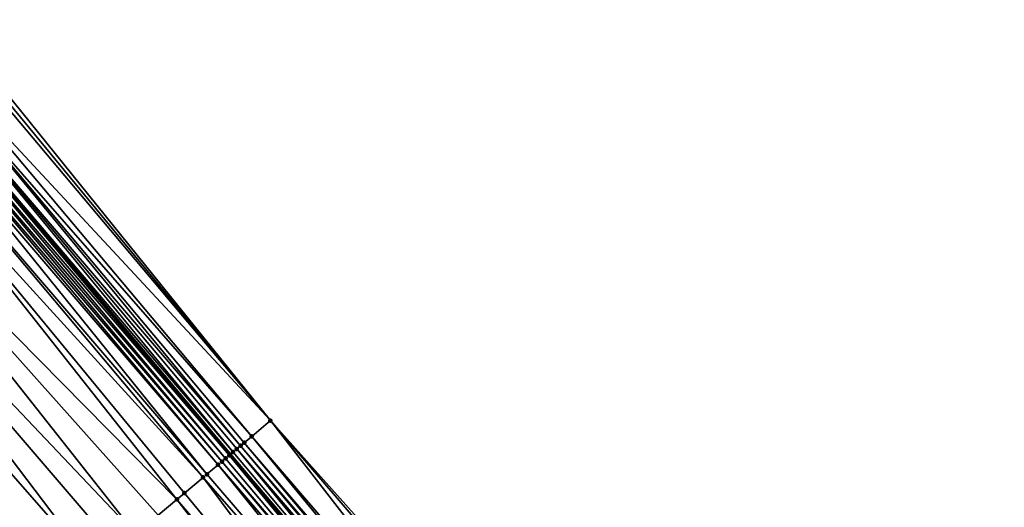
# Model space of a CAD drawing. Header units: feet. Extents: x 2004186 to 2014793, y 836912 to 864902.
# Tile 432 of 656: x 2008444 to 2008484, y 850759 to 850779. Entities that reach past the tile are written whole.
import ezdxf

# ---------------------------------------------------------------- set-up
doc = ezdxf.new("R2010")
doc.units = ezdxf.units.FT
doc.header["$LTSCALE"] = 100
doc.header["$MEASUREMENT"] = 0
for name, color, linetype, lineweight in [('EP_Travel Lane', 5, 'Continuous', 40), ('Road Shots', 4, 'Continuous', 200), ('Road X-Section', 30, 'Continuous', 13)]:
    doc.layers.add(name, color=color, linetype=linetype, lineweight=lineweight)
doc.layers.add('I-77 SB_MM21-27-Surface-Border', color=7, linetype='Continuous')
doc.layers.add('I-77 SB_MM21-27-Surface-TIN', color=7, linetype='Continuous')

msp = doc.modelspace()

# ---------------------------------------------------------------- linework, layer by layer
at = {"layer": 'EP_Travel Lane'}
msp.add_polyline3d([(2008568.118986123, 850623.7348410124, 429.1415845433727), (2008555.294258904, 850639.0818062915, 429.2037118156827), (2008542.469565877, 850654.4287306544, 429.2802921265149), (2008529.644889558, 850669.7756350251, 429.3639603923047), (2008516.753164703, 850685.055972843, 429.4279458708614), (2008503.828511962, 850700.3188224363, 429.4788442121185), (2008490.903844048, 850715.5816899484, 429.521387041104), (2008477.979187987, 850730.8445434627, 429.5704677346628), (2008473.453673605, 850736.190181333, 429.6158639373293), (2008465.086452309, 850746.137184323, 429.6567530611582), (2008452.212257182, 850761.4421049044, 429.7890533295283), (2008439.338012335, 850776.7470845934, 429.9015723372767), (2008426.463593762, 850792.0522708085, 429.9449646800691), (2008413.589155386, 850807.3574805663, 429.9805271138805), (2008400.714743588, 850822.6626587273, 430.0266444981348), (2008387.84048668, 850837.9676527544, 430.1343618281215), (2008374.966166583, 850853.2727219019, 430.2169492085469), (2008362.094942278, 850868.5743396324, 430.3061332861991), (2008349.220727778, 850883.879586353, 430.3722083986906), (2008336.346591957, 850899.1847395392, 430.4671783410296), (2008323.472519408, 850914.4898175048, 430.5854128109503), (2008310.598384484, 850929.7949696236, 430.6807183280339)], dxfattribs=at)
at = {"layer": 'I-77 SB_MM21-27-Surface-Border', "color": 3, "linetype": 'ByBlock', "lineweight": -2}
msp.add_polyline3d([(2008313.265456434, 850932.0397088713, 430.4462198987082), (2008325.680614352, 850916.3481111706, 430.4180374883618), (2008337.942627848, 850900.5278790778, 430.3563393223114), (2008351.581735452, 850885.8667898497, 430.1532137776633), (2008364.149939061, 850870.3039439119, 430.1222538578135), (2008377.327920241, 850855.2619752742, 430.015648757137), (2008389.749330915, 850839.5753036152, 429.9965065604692), (2008402.629557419, 850824.2752688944, 429.9017488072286), (2008415.509854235, 850808.9751506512, 429.8349345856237), (2008428.84914825, 850794.0614539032, 429.7645857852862), (2008441.270611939, 850778.3747192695, 429.7665534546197), (2008453.844923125, 850762.8169718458, 429.7070570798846), (2008467.183865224, 850747.9036931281, 429.4968168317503), (2008475.55493039, 850737.959955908, 429.4500846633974), (2008479.759126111, 850732.3428559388, 429.4488684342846), (2008491.259615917, 850715.881105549, 429.5149833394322), (2008505.667329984, 850701.8664038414, 429.4340807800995), (2008516.843473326, 850685.1319749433, 429.4266296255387), (2008530.043520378, 850670.1115403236, 429.3620999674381), (2008542.884883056, 850654.7786933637, 429.2790402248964), (2008555.722484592, 850639.4426681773, 429.1978654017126), (2008568.178277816, 850623.78480283, 429.1413460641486)], dxfattribs=at)
at = {"layer": 'I-77 SB_MM21-27-Surface-TIN', "color": 128, "linetype": 'ByBlock', "lineweight": -2}
for points in [[(2008441.270611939, 850778.3747192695, 429.7665534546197), (2008441.117636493, 850778.2458840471, 429.7771151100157), (2008453.844923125, 850762.8169718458, 429.7070570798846)], [(2008440.964655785, 850778.1170550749, 429.7855848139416), (2008440.199808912, 850777.4728429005, 429.8504630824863), (2008453.844923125, 850762.8169718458, 429.7070570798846)], [(2008441.117636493, 850778.2458840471, 429.7771151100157), (2008440.964655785, 850778.1170550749, 429.7855848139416), (2008453.844923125, 850762.8169718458, 429.7070570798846)], [(2008440.199808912, 850777.4728429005, 429.8504630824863), (2008439.893883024, 850777.2151427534, 429.881527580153), (2008453.080060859, 850762.1727779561, 429.7658154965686)], [(2008440.199808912, 850777.4728429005, 429.8504630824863), (2008453.080060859, 850762.1727779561, 429.7658154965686), (2008453.844923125, 850762.8169718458, 429.7070570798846)], [(2008439.893883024, 850777.2151427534, 429.881527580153), (2008439.587915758, 850776.9574917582, 429.8961412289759), (2008452.62111865, 850761.7862911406, 429.7911908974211)], [(2008439.893883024, 850777.2151427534, 429.881527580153), (2008452.774104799, 850761.9151136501, 429.7848841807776), (2008453.080060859, 850762.1727779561, 429.7658154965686)], [(2008439.893883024, 850777.2151427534, 429.881527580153), (2008452.62111865, 850761.7862911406, 429.7911908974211), (2008452.774104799, 850761.9151136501, 429.7848841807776)], [(2008439.281928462, 850776.6998645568, 429.9027911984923), (2008439.128971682, 850776.5710071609, 429.9207741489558), (2008452.162111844, 850761.3998810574, 429.7908842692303)], [(2008439.281928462, 850776.6998645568, 429.9027911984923), (2008452.212257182, 850761.4421049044, 429.7890533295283), (2008439.338012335, 850776.7470845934, 429.9015723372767)], [(2008439.281928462, 850776.6998645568, 429.9027911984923), (2008452.162111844, 850761.3998810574, 429.7908842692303), (2008452.212257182, 850761.4421049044, 429.7890533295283)], [(2008439.587915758, 850776.9574917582, 429.8961412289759), (2008439.338012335, 850776.7470845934, 429.9015723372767), (2008452.315099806, 850761.5287014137, 429.7852982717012)], [(2008452.315099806, 850761.5287014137, 429.7852982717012), (2008439.338012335, 850776.7470845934, 429.9015723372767), (2008452.212257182, 850761.4421049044, 429.7890533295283)], [(2008439.587915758, 850776.9574917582, 429.8961412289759), (2008452.468114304, 850761.6574902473, 429.7902627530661), (2008452.62111865, 850761.7862911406, 429.7911908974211)], [(2008439.587915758, 850776.9574917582, 429.8961412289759), (2008452.315099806, 850761.5287014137, 429.7852982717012), (2008452.468114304, 850761.6574902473, 429.7902627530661)], [(2008438.823020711, 850776.3133368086, 429.9418665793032), (2008438.670029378, 850776.1845204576, 429.9461120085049), (2008451.703185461, 850761.0133754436, 429.8225514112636)], [(2008438.976005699, 850776.4421606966, 429.9350984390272), (2008438.823020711, 850776.3133368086, 429.9418665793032), (2008451.856170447, 850761.1421993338, 429.8157825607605)], [(2008438.823020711, 850776.3133368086, 429.9418665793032), (2008451.703185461, 850761.0133754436, 429.8225514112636), (2008451.856170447, 850761.1421993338, 429.8157825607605)], [(2008439.128971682, 850776.5710071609, 429.9207741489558), (2008438.976005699, 850776.4421606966, 429.9350984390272), (2008452.009145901, 850761.2710345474, 429.8052238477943)], [(2008438.976005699, 850776.4421606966, 429.9350984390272), (2008451.856170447, 850761.1421993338, 429.8157825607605), (2008452.009145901, 850761.2710345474, 429.8052238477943)], [(2008439.128971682, 850776.5710071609, 429.9207741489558), (2008452.009145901, 850761.2710345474, 429.8052238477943), (2008452.162111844, 850761.3998810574, 429.7908842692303)], [(2008438.670029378, 850776.1845204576, 429.9461120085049), (2008438.211044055, 850775.7980848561, 429.9543463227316), (2008451.244227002, 850760.626907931, 429.8414661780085)], [(2008438.670029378, 850776.1845204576, 429.9461120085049), (2008451.244227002, 850760.626907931, 429.8414661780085), (2008451.703185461, 850761.0133754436, 429.8225514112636)], [(2008438.211044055, 850775.7980848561, 429.9543463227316), (2008437.59907382, 850775.2828252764, 429.9693788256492), (2008451.091233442, 850760.4980942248, 429.8448264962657)], [(2008438.211044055, 850775.7980848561, 429.9543463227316), (2008451.091233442, 850760.4980942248, 429.8448264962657), (2008451.244227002, 850760.626907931, 429.8414661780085)], [(2008437.59907382, 850775.2828252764, 429.9693788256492), (2008435.916147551, 850773.8658710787, 430.0074897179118), (2008450.02026835, 850759.5964103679, 429.8643030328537)], [(2008437.59907382, 850775.2828252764, 429.9693788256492), (2008450.326253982, 850759.8540395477, 429.8569909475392), (2008451.091233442, 850760.4980942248, 429.8448264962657)], [(2008437.59907382, 850775.2828252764, 429.9693788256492), (2008450.02026835, 850759.5964103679, 429.8643030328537), (2008450.326253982, 850759.8540395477, 429.8569909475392)], [(2008435.916147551, 850773.8658710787, 430.0074897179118), (2008434.539170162, 850772.7065897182, 430.0236764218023), (2008448.337327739, 850758.1794732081, 429.8967113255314)], [(2008435.916147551, 850773.8658710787, 430.0074897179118), (2008449.255298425, 850758.9523443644, 429.8802584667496), (2008450.02026835, 850759.5964103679, 429.8643030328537)], [(2008435.916147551, 850773.8658710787, 430.0074897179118), (2008448.337327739, 850758.1794732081, 429.8967113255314), (2008449.255298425, 850758.9523443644, 429.8802584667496)], [(2008434.539170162, 850772.7065897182, 430.0236764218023), (2008433.468203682, 850771.8049075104, 430.0426010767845), (2008446.654367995, 850756.7625587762, 429.9215128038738)], [(2008434.539170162, 850772.7065897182, 430.0236764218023), (2008447.572340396, 850757.5354278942, 429.9057421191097), (2008448.337327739, 850758.1794732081, 429.8967113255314)], [(2008434.539170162, 850772.7065897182, 430.0236764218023), (2008446.654367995, 850756.7625587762, 429.9215128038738), (2008447.572340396, 850757.5354278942, 429.9057421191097)], [(2008433.468203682, 850771.8049075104, 430.0426010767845), (2008432.703222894, 850771.1608544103, 430.0542378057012), (2008445.58339287, 850755.8608868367, 429.9370006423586)], [(2008433.468203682, 850771.8049075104, 430.0426010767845), (2008445.58339287, 850755.8608868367, 429.9370006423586), (2008446.654367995, 850756.7625587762, 429.9215128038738)], [(2008432.703222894, 850771.1608544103, 430.0542378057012), (2008431.785263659, 850770.3879696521, 430.0752431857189), (2008445.58339287, 850755.8608868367, 429.9370006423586)], [(2008431.785263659, 850770.3879696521, 430.0752431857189), (2008431.326289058, 850770.0015213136, 430.0877405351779), (2008444.359457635, 850754.830361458, 429.9691472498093)], [(2008431.785263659, 850770.3879696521, 430.0752431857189), (2008444.665440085, 850755.0879944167, 429.9605703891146), (2008445.58339287, 850755.8608868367, 429.9370006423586)], [(2008431.785263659, 850770.3879696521, 430.0752431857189), (2008444.359457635, 850754.830361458, 429.9691472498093), (2008444.665440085, 850755.0879944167, 429.9605703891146)], [(2008431.326289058, 850770.0015213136, 430.0877405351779), (2008430.714318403, 850769.4862622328, 430.1026060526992), (2008443.900487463, 850754.4439078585, 429.9834054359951)], [(2008431.326289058, 850770.0015213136, 430.0877405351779), (2008443.900487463, 850754.4439078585, 429.9834054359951), (2008444.359457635, 850754.830361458, 429.9691472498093)], [(2008430.714318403, 850769.4862622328, 430.1026060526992), (2008443.288512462, 850753.9286539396, 429.9965433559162), (2008443.900487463, 850754.4439078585, 429.9834054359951)], [(2008453.844923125, 850762.8169718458, 429.7070570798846), (2008453.080060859, 850762.1727779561, 429.7658154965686), (2008466.113071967, 850747.001805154, 429.5846112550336)], [(2008453.844923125, 850762.8169718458, 429.7070570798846), (2008466.877919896, 850747.6460160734, 429.5201526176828), (2008467.183865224, 850747.9036931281, 429.4968168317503)], [(2008453.844923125, 850762.8169718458, 429.7070570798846), (2008466.113071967, 850747.001805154, 429.5846112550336), (2008466.877919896, 850747.6460160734, 429.5201526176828)], [(2008453.080060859, 850762.1727779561, 429.7658154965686), (2008452.774104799, 850761.9151136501, 429.7848841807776), (2008465.807142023, 850746.7441098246, 429.6140634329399)], [(2008453.080060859, 850762.1727779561, 429.7658154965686), (2008465.807142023, 850746.7441098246, 429.6140634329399), (2008466.113071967, 850747.001805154, 429.5846112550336)], [(2008452.62111865, 850761.7862911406, 429.7911908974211), (2008452.468114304, 850761.6574902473, 429.7902627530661), (2008465.501193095, 850746.4864370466, 429.635967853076)], [(2008452.774104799, 850761.9151136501, 429.7848841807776), (2008452.62111865, 850761.7862911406, 429.7911908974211), (2008465.654171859, 850746.615268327, 429.6267254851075)], [(2008452.62111865, 850761.7862911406, 429.7911908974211), (2008465.501193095, 850746.4864370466, 429.635967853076), (2008465.654171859, 850746.615268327, 429.6267254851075)], [(2008452.774104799, 850761.9151136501, 429.7848841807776), (2008465.654171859, 850746.615268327, 429.6267254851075), (2008465.807142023, 850746.7441098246, 429.6140634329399)], [(2008452.162111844, 850761.3998810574, 429.7908842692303), (2008452.009145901, 850761.2710345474, 429.8052238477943), (2008464.88927875, 850745.9711110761, 429.6732214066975)], [(2008452.162111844, 850761.3998810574, 429.7908842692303), (2008465.086452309, 850746.137184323, 429.6567530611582), (2008452.212257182, 850761.4421049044, 429.7890533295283)], [(2008452.162111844, 850761.3998810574, 429.7908842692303), (2008464.88927875, 850745.9711110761, 429.6732214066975), (2008465.086452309, 850746.137184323, 429.6567530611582)], [(2008452.315099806, 850761.5287014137, 429.7852982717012), (2008452.212257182, 850761.4421049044, 429.7890533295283), (2008465.195218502, 850746.2287947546, 429.6476686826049)], [(2008465.195218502, 850746.2287947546, 429.6476686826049), (2008452.212257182, 850761.4421049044, 429.7890533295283), (2008465.086452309, 850746.137184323, 429.6567530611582)], [(2008452.468114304, 850761.6574902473, 429.7902627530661), (2008452.315099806, 850761.5287014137, 429.7852982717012), (2008465.195218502, 850746.2287947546, 429.6476686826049)], [(2008452.468114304, 850761.6574902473, 429.7902627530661), (2008465.195218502, 850746.2287947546, 429.6476686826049), (2008465.501193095, 850746.4864370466, 429.635967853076)], [(2008451.703185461, 850761.0133754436, 429.8225514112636), (2008451.244227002, 850760.626907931, 429.8414661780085), (2008464.277326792, 850745.4558297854, 429.6955208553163)], [(2008451.856170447, 850761.1421993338, 429.8157825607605), (2008451.703185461, 850761.0133754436, 429.8225514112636), (2008464.736295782, 850745.8422847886, 429.6807927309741)], [(2008451.703185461, 850761.0133754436, 429.8225514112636), (2008464.277326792, 850745.4558297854, 429.6955208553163), (2008464.736295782, 850745.8422847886, 429.6807927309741)], [(2008452.009145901, 850761.2710345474, 429.8052238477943), (2008451.856170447, 850761.1421993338, 429.8157825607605), (2008464.88927875, 850745.9711110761, 429.6732214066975)], [(2008451.856170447, 850761.1421993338, 429.8157825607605), (2008464.736295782, 850745.8422847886, 429.6807927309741), (2008464.88927875, 850745.9711110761, 429.6732214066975)], [(2008451.244227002, 850760.626907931, 429.8414661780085), (2008451.091233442, 850760.4980942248, 429.8448264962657), (2008464.277326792, 850745.4558297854, 429.6955208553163)], [(2008451.091233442, 850760.4980942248, 429.8448264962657), (2008450.326253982, 850759.8540395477, 429.8569909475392), (2008463.053376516, 850744.4253222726, 429.7216884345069)], [(2008451.091233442, 850760.4980942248, 429.8448264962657), (2008463.053376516, 850744.4253222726, 429.7216884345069), (2008464.277326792, 850745.4558297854, 429.6955208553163)], [(2008450.326253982, 850759.8540395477, 429.8569909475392), (2008450.02026835, 850759.5964103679, 429.8643030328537), (2008463.053376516, 850744.4253222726, 429.7216884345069)], [(2008450.02026835, 850759.5964103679, 429.8643030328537), (2008449.255298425, 850758.9523443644, 429.8802584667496), (2008462.288395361, 850743.7812696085, 429.7331795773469)], [(2008450.02026835, 850759.5964103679, 429.8643030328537), (2008462.288395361, 850743.7812696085, 429.7331795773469), (2008463.053376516, 850744.4253222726, 429.7216884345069)]]:
    msp.add_3dface(points, dxfattribs=at)
at = {"layer": 'Road Shots', "lineweight": 100}
for p in [(2008453.844923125, 850762.8169718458, 429.7070570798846), (2008453.080060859, 850762.1727779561, 429.7658154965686), (2008452.62111865, 850761.7862911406, 429.7911908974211), (2008452.774104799, 850761.9151136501, 429.7848841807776), (2008452.162111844, 850761.3998810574, 429.7908842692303), (2008452.315099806, 850761.5287014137, 429.7852982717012), (2008452.468114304, 850761.6574902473, 429.7902627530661), (2008451.703185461, 850761.0133754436, 429.8225514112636), (2008451.856170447, 850761.1421993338, 429.8157825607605), (2008452.009145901, 850761.2710345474, 429.8052238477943), (2008451.244227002, 850760.626907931, 429.8414661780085), (2008451.091233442, 850760.4980942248, 429.8448264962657), (2008450.326253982, 850759.8540395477, 429.8569909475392), (2008450.02026835, 850759.5964103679, 429.8643030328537)]:
    msp.add_point(p, dxfattribs=at)
at = {"layer": 'Road X-Section', "extrusion": (-0.6440134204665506, 0.7650042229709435, 0.003905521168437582), "elevation": -642632.4045580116, "flags": 128}
msp.add_lwpolyline([(-2084357.841565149, 2939.513985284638), (-2084358.641565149, 2939.531512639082), (-2084359.641565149, 2939.545933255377), (-2084360.241565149, 2939.558192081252), (-2084360.841565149, 2939.566241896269), (-2084361.441565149, 2939.577129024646), (-2084363.04156515, 2939.60156574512), (-2084364.841565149, 2939.637261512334), (-2084365.641565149, 2939.645449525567), (-2084366.041565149, 2939.650916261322), (-2084366.641565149, 2939.650373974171), (-2084367.641565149, 2939.641922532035), (-2084368.041565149, 2939.640637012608), (-2084368.441565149, 2939.645062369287), (-2084368.841565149, 2939.655194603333), (-2084369.441565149, 2939.667491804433), (-2084370.641565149, 2939.682834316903), (-2084372.241565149, 2939.711286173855), (-2084372.641565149, 2939.716154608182), (-2084373.841565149, 2939.739283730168), (-2084375.441565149, 2939.760703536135), (-2084377.041565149, 2939.792254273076), (-2084377.441565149, 2939.797779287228), (-2084378.441565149, 2939.816983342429), (-2084379.441565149, 2939.831545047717), (-2084379.841565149, 2939.832338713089), (-2084380.241565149, 2939.835286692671), (-2084380.441565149, 2939.833423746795), (-2084381.241565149, 2939.820285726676), (-2084381.841565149, 2939.806027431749), (-2084382.241565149, 2939.797450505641), (-2084383.441565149, 2939.773880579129), (-2084384.841565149, 2939.758392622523), (-2084386.041565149, 2939.742621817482), (-2084387.041565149, 2939.733590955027), (-2084388.24156515, 2939.717137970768), (-2084389.241565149, 2939.701182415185), (-2084389.64156515, 2939.693870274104), (-2084390.641565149, 2939.681705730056), (-2084390.841565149, 2939.678345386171), (-2084391.441565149, 2939.659430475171), (-2084391.64156515, 2939.652661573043), (-2084391.841565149, 2939.642102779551), (-2084392.041565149, 2939.627763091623), (-2084392.241565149, 2939.622177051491), (-2084392.441565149, 2939.627141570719), (-2084392.641565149, 2939.628069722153), (-2084392.841565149, 2939.621762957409), (-2084393.241565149, 2939.602694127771), (-2084394.241565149, 2939.543935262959)], dxfattribs=at)

doc.saveas('drawing.dxf')
